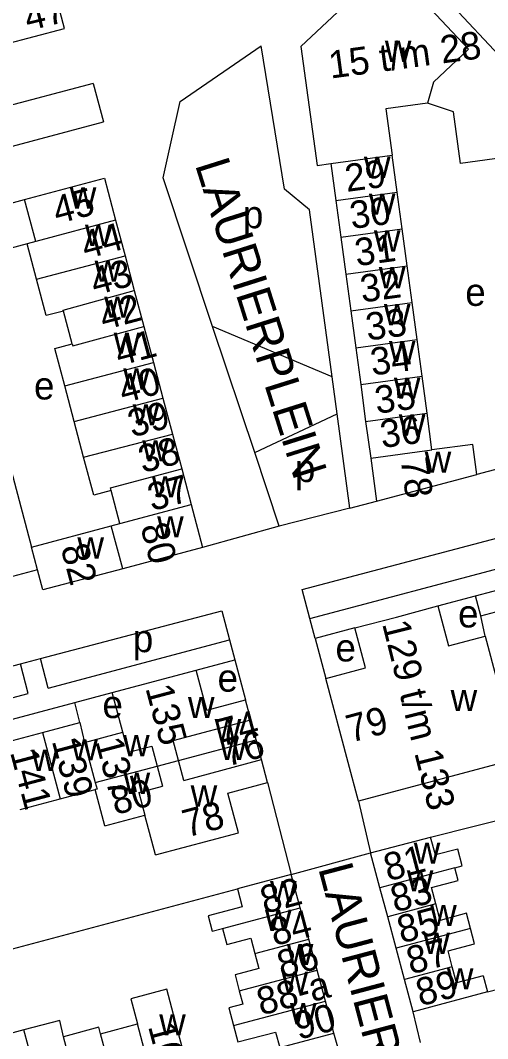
# Model space of a CAD drawing. Extents: x 161258 to 163262, y 380749 to 382054.
# Drawn here: x 162752.5 to 162820.5, y 381069.9 to 381217.9 of the extents above; entities that cross this region are included whole.
import ezdxf

# ---------------------------------------------------------------- set-up
doc = ezdxf.new("R2010")
doc.units = 0
for name, color, linetype in [('BLT_Basislijn', 7, 'Continuous'), ('BLT_Bebouwing', 7, 'Continuous'), ('BLT_Centroide', 7, 'Continuous'), ('BLT_Huisnummer', 7, 'Continuous'), ('BLT_Huisnummer_ tussenligend', 7, 'Continuous'), ('BLT_Huisnummer_reeks', 7, 'Continuous'), ('BLT_Onderverdeling_panden', 7, 'Continuous'), ('BLT_Straatnaam', 7, 'Continuous'), ('BLT_Vlakafsluiter', 7, 'Continuous')]:
    doc.layers.add(name, color=color, linetype=linetype)

msp = doc.modelspace()

# ---------------------------------------------------------------- linework, layer by layer
at = {"layer": 'BLT_Basislijn'}
for p, q in [((162763.14, 381208.7), (162672.67, 381184.71)), ((162763.14, 381208.7), (162764.62, 381203.12)), ((162674.17, 381179.07), (162764.62, 381203.12)), ((162745.76, 381172.96), (162754.17, 381141.34)), ((162797.86, 381166.06), (162780.49, 381173.36)), ((162786.62, 381155.07), (162798.59, 381160.71)), ((162818.69, 381134.23), (162887.61, 381152.55)), ((162825.35, 381153.59), (162818.92, 381151.88)), ((162800.45, 381146.98), (162804.31, 381148)), ((162794.64, 381130.94), (162853.86, 381146.68)), ((162790.16, 381144.37), (162779.03, 381141.27)), ((162755.06, 381138.01), (162749.07, 381136.42)), ((162813.25, 381132.78), (162818.69, 381134.23)), ((162819.46, 381131.33), (162818.69, 381134.23)), ((162752.56, 381124.37), (162755.46, 381125.13)), ((162778.09, 381123.43), (162783.74, 381124.93)), ((162783.74, 381124.93), (162785.29, 381119.14)), ((162760.46, 381118.75), (162765.9, 381120.19)), ((162670.31, 381094.8), (162760.46, 381118.75)), ((162761.17, 381115.84), (162760.46, 381118.75)), ((162788.49, 381107.12), (162791.93, 381093.76)), ((162801.69, 381104.4), (162803.45, 381096.88)), ((162627.77, 381049.89), (162784.1, 381091.68)), ((162820.44, 381076.68), (162824.54, 381077.77)), ((162810.73, 381069.35), (162809.64, 381073.81))]:
    msp.add_line(p, q, dxfattribs=at)
for points in [[(162815.49, 381219.83), (162822.13, 381212.78), (162826.4, 381216.79), (162832.28, 381210.09)], [(162774.46, 381200.22), (162775.78, 381206.1), (162787.56, 381214.15)], [(162797.86, 381166.06), (162794.57, 381190.32), (162790.92, 381193.35), (162787.56, 381214.15)], [(162825.35, 381198.27), (162816.52, 381197.08), (162815.51, 381204.56), (162811.72, 381205.82)], [(162780.49, 381173.36), (162773.29, 381195.01), (162774.46, 381200.22)], [(162786.62, 381155.07), (162780.49, 381173.36)], [(162798.59, 381160.71), (162797.86, 381166.06)], [(162800.45, 381146.98), (162798.59, 381160.71)], [(162790.16, 381144.37), (162786.62, 381155.07)], [(162794.64, 381130.94), (162793.51, 381135.17), (162852.78, 381150.8)], [(162800.45, 381146.98), (162790.16, 381144.37)], [(162755.46, 381125.13), (162781.85, 381132.09), (162782.97, 381127.84)], [(162795.39, 381128.03), (162794.64, 381130.94)], [(162801.19, 381129.58), (162795.39, 381128.03)], [(162756.6, 381120.83), (162782.97, 381127.84)], [(162782.97, 381127.84), (162783.74, 381124.93)], [(162795.39, 381128.03), (162796.94, 381122.24)], [(162694.76, 381109.12), (162752.56, 381124.37)], [(162753.7, 381120.06), (162752.56, 381124.37)], [(162756.6, 381120.83), (162755.46, 381125.13)], [(162695.92, 381104.71), (162753.7, 381120.06)], [(162812.17, 381099.19), (162862.58, 381111.89), (162865.08, 381112.54)], [(162606.78, 381015.11), (162799.33, 381066.42), (162798.13, 381070.7)]]:
    msp.add_lwpolyline(points, dxfattribs=at)
at = {"layer": 'BLT_Bebouwing'}
for p, q in [((162793.34, 381214.09), (162806.05, 381226.05)), ((162807.42, 381224.6), (162817.71, 381213.68)), ((162793.34, 381214.09), (162795.69, 381196.78)), ((162817.71, 381213.68), (162812.61, 381208.88)), ((162812.61, 381208.88), (162811.72, 381205.82)), ((162811.72, 381205.82), (162805.68, 381205)), ((162805.68, 381205), (162806.59, 381198.26)), ((162807.31, 381192.91), (162806.59, 381198.26)), ((162795.69, 381196.78), (162797.67, 381197.05)), ((162797.67, 381197.05), (162798.39, 381191.7)), ((162753.16, 381191.85), (162764.77, 381194.93)), ((162764.77, 381194.93), (162766.39, 381188.83)), ((162808.04, 381187.56), (162807.31, 381192.91)), ((162741.56, 381188.76), (162753.16, 381191.85)), ((162798.39, 381191.7), (162799.12, 381186.35)), ((162766.39, 381188.83), (162767.76, 381183.66)), ((162799.12, 381186.35), (162799.84, 381181)), ((162808.76, 381182.21), (162808.04, 381187.56)), ((162753.52, 381185.41), (162743.19, 381182.65)), ((162754.91, 381180.25), (162753.52, 381185.41)), ((162767.76, 381183.66), (162769.1, 381178.61)), ((162809.49, 381176.86), (162808.76, 381182.21)), ((162799.84, 381181), (162800.57, 381175.65)), ((162769.1, 381178.61), (162770.49, 381173.39)), ((162810.21, 381171.5), (162809.49, 381176.86)), ((162760.09, 381170.86), (162758.82, 381175.63)), ((162800.57, 381175.65), (162801.29, 381170.3)), ((162770.49, 381173.39), (162771.88, 381168.17)), ((162810.94, 381166.15), (162810.21, 381171.5)), ((162801.29, 381170.3), (162802.02, 381164.95)), ((162771.88, 381168.17), (162773.27, 381162.95)), ((162811.66, 381160.8), (162810.94, 381166.15)), ((162760.38, 381159.58), (162759.01, 381164.75)), ((162802.02, 381164.95), (162802.74, 381159.59)), ((162773.27, 381162.95), (162774.65, 381157.73)), ((162812.38, 381155.45), (162811.66, 381160.8)), ((162761.74, 381154.42), (162760.38, 381159.58)), ((162802.74, 381159.59), (162803.47, 381154.24)), ((162774.65, 381157.73), (162776, 381152.68)), ((162818.33, 381156.26), (162812.38, 381155.45)), ((162818.92, 381151.88), (162818.33, 381156.26)), ((162803.47, 381154.24), (162804.31, 381148)), ((162776, 381152.68), (162777.37, 381147.51)), ((162804.31, 381148), (162818.92, 381151.88)), ((162767.02, 381144.76), (162765.75, 381149.54)), ((162777.37, 381147.51), (162779.03, 381141.27)), ((162754.17, 381141.34), (162765.77, 381144.43)), ((162765.77, 381144.43), (162767.02, 381144.76)), ((162755.06, 381138.01), (162754.17, 381141.34)), ((162779.03, 381141.27), (162767.43, 381138.19)), ((162755.83, 381135.11), (162755.06, 381138.01)), ((162767.43, 381138.19), (162755.83, 381135.11)), ((162807.21, 381131.17), (162813.25, 381132.78)), ((162813.25, 381132.78), (162814.79, 381126.99)), ((162819.46, 381131.33), (162825.12, 381132.83)), ((162801.19, 381129.58), (162807.21, 381131.17)), ((162820.13, 381128.4), (162819.46, 381131.33)), ((162802.73, 381123.78), (162801.19, 381129.58)), ((162814.79, 381126.99), (162820.13, 381128.4)), ((162796.94, 381122.24), (162802.73, 381123.78)), ((162800.19, 381110.03), (162796.94, 381122.24)), ((162755.76, 381114.39), (162761.17, 381115.84)), ((162761.17, 381115.84), (162761.88, 381112.94)), ((162749.96, 381112.85), (162755.76, 381114.39)), ((162801.69, 381104.4), (162800.19, 381110.03)), ((162758.33, 381104.73), (162763.44, 381106.09)), ((162764.84, 381100.83), (162763.44, 381106.09)), ((162752.53, 381103.19), (162758.33, 381104.73)), ((162772.21, 381096.59), (162784.24, 381099.79)), ((162791.93, 381093.76), (162784.1, 381091.68)), ((162793.23, 381088.92), (162791.93, 381093.76)), ((162805.98, 381087.62), (162804.81, 381091.83)), ((162794.5, 381084.37), (162793.23, 381088.92)), ((162807.19, 381083.04), (162805.98, 381087.62)), ((162795.7, 381079.85), (162794.5, 381084.37)), ((162808.4, 381078.5), (162807.19, 381083.04)), ((162796.9, 381075.36), (162795.7, 381079.85)), ((162809.64, 381073.81), (162808.4, 381078.5)), ((162819.81, 381079.05), (162820.44, 381076.68)), ((162798.13, 381070.7), (162796.9, 381075.36)), ((162820.44, 381076.68), (162809.64, 381073.81)), ((162764.22, 381070.59), (162769.57, 381072.06)), ((162790.25, 381068.61), (162798.13, 381070.7))]:
    msp.add_line(p, q, dxfattribs=at)
for points in [[(162745.67, 381213.18), (162758.98, 381216.7), (162757.52, 381222.2)], [(162758.82, 381175.63), (162756.32, 381174.97), (162754.91, 381180.25)], [(162759.01, 381164.75), (162757.58, 381170.18), (162760.09, 381170.86)], [(162765.75, 381149.54), (162763.21, 381148.87), (162761.74, 381154.42)], [(162765.9, 381120.19), (162778.09, 381123.43)], [(162779.63, 381117.63), (162778.09, 381123.43)], [(162822.38, 381121.75), (162825.31, 381110.69), (162801.69, 381104.4)], [(162767.44, 381114.42), (162765.9, 381120.19)], [(162779.63, 381117.63), (162785.29, 381119.14)], [(162786.06, 381116.24), (162785.29, 381119.14)], [(162786.83, 381113.34), (162786.06, 381116.24)], [(162761.88, 381112.94), (162767.44, 381114.42)], [(162787.6, 381110.44), (162786.83, 381113.34)], [(162788.49, 381107.12), (162787.6, 381110.44)], [(162782.71, 381105.58), (162788.49, 381107.12)], [(162784.24, 381099.79), (162782.71, 381105.58)], [(162764.84, 381100.83), (162770.63, 381102.37)], [(162772.21, 381096.59), (162770.63, 381102.37)], [(162803.45, 381096.88), (162812.17, 381099.19)], [(162815.69, 381094.74), (162816.77, 381095.02), (162816.12, 381097.45), (162812.87, 381096.59), (162812.17, 381099.19)], [(162804.81, 381091.83), (162803.45, 381096.88)], [(162812.93, 381089.47), (162812.3, 381091.84), (162816.18, 381092.87), (162815.69, 381094.74)], [(162784.1, 381091.68), (162784.8, 381089.04), (162779.86, 381087.73), (162780.45, 381085.53), (162781.94, 381085.93)], [(162818, 381085.9), (162817.41, 381088.11), (162813.56, 381087.09), (162812.93, 381089.47)], [(162781.94, 381085.93), (162782.57, 381083.56), (162786.03, 381084.48), (162786.61, 381082.28)], [(162815.32, 381080.34), (162814.71, 381082.67), (162818.58, 381083.7), (162818, 381085.9)], [(162786.61, 381082.28), (162787.2, 381080.07), (162783.75, 381079.15), (162784.37, 381076.84)], [(162819.81, 381079.05), (162815.94, 381078.02), (162815.32, 381080.34)], [(162773.82, 381077.07), (162768.61, 381075.68), (162769.57, 381072.06)], [(162776.87, 381065.64), (162775.58, 381070.47), (162773.82, 381077.07)], [(162784.37, 381076.84), (162784.88, 381074.9), (162782.85, 381074.36), (162783.53, 381071.82)], [(162758.83, 381070.18), (162758.29, 381072.56), (162753.07, 381071.17)], [(162753.07, 381071.17), (162747.88, 381069.78)], [(162764.22, 381070.59), (162763.96, 381071.55), (162758.83, 381070.18)], [(162783.53, 381071.82), (162784.15, 381069.45), (162789.65, 381070.86), (162790.25, 381068.61)]]:
    msp.add_lwpolyline(points, dxfattribs=at)
at = {"layer": 'BLT_Onderverdeling_panden'}
for p, q in [((162797.67, 381197.05), (162806.59, 381198.26)), ((162798.39, 381191.7), (162807.31, 381192.91)), ((162754.79, 381185.74), (162753.16, 381191.85)), ((162766.39, 381188.83), (162754.79, 381185.74)), ((162799.12, 381186.35), (162808.04, 381187.56)), ((162754.79, 381185.74), (162753.52, 381185.41)), ((162754.91, 381180.25), (162767.76, 381183.66)), ((162799.84, 381181), (162808.76, 381182.21)), ((162800.57, 381175.65), (162809.49, 381176.86)), ((162801.29, 381170.3), (162810.21, 381171.5)), ((162759.01, 381164.75), (162771.88, 381168.17)), ((162802.02, 381164.95), (162810.94, 381166.15)), ((162760.38, 381159.58), (162773.27, 381162.95)), ((162802.74, 381159.59), (162811.66, 381160.8)), ((162761.74, 381154.42), (162774.65, 381157.73)), ((162803.47, 381154.24), (162812.38, 381155.45)), ((162767.02, 381144.76), (162777.37, 381147.51)), ((162767.43, 381138.19), (162765.77, 381144.43)), ((162768.21, 381111.52), (162767.44, 381114.42)), ((162771.66, 381112.41), (162772.43, 381109.51)), ((162772.43, 381109.51), (162773.2, 381106.61)), ((162769.75, 381105.69), (162770.63, 381102.37)), ((162815.69, 381094.74), (162804.81, 381091.83)), ((162781.94, 381085.93), (162793.23, 381088.92)), ((162812.93, 381089.47), (162805.98, 381087.62)), ((162818, 381085.9), (162807.19, 381083.04)), ((162786.61, 381082.28), (162794.5, 381084.37)), ((162784.37, 381076.84), (162795.7, 381079.85)), ((162815.32, 381080.34), (162808.4, 381078.5)), ((162783.53, 381071.82), (162796.9, 381075.36)), ((162755.76, 381061.09), (162753.07, 381071.17)), ((162771.81, 381063.72), (162769.57, 381072.06)), ((162761.03, 381061.9), (162758.83, 381070.18))]:
    msp.add_line(p, q, dxfattribs=at)
for points in [[(162758.82, 381175.63), (162758.79, 381175.75), (162769.1, 381178.61)], [(162760.09, 381170.86), (162760.17, 381170.59), (162770.49, 381173.39)], [(162765.75, 381149.54), (162765.65, 381149.93), (162776, 381152.68)], [(162820.13, 381128.4), (162821.92, 381121.63), (162822.38, 381121.75)], [(162774.75, 381113.23), (162786.06, 381116.24)], [(162755.76, 381114.39), (162758.33, 381104.73)], [(162761.88, 381112.94), (162763.43, 381107.14)], [(162768.21, 381111.52), (162771.66, 381112.41)], [(162775.52, 381110.33), (162774.75, 381113.23)], [(162775.52, 381110.33), (162786.83, 381113.34)], [(162763.43, 381107.14), (162772.43, 381109.51)], [(162772.43, 381109.51), (162775.52, 381110.33)], [(162776.29, 381107.43), (162775.52, 381110.33)], [(162776.29, 381107.43), (162787.6, 381110.44)], [(162763.43, 381107.14), (162763.69, 381106.15), (162763.44, 381106.09)], [(162769.75, 381105.69), (162773.2, 381106.61)], [(162765.88, 381063.8), (162766.02, 381063.84), (162764.22, 381070.59)]]:
    msp.add_lwpolyline(points, dxfattribs=at)
at = {"layer": 'BLT_Vlakafsluiter'}
msp.add_line((162791.93, 381093.76), (162803.45, 381096.88), dxfattribs=at)

# ---------------------------------------------------------------- texts
at = {"layer": 'BLT_Centroide'}
for s, p in [('w', (162805.53, 381211.84)), ('w', (162802.49, 381194.97)), ('w', (162759.73, 381190.53)), ('w', (162803.21, 381189.62)), ('p', (162784.9, 381187.66)), ('w', (162761.95, 381185.09)), ('w', (162803.94, 381184.28)), ('w', (162763.34, 381179.88)), ('w', (162804.66, 381178.94)), ('e', (162817.22, 381176.38)), ('w', (162764.73, 381174.66)), ('w', (162805.39, 381173.56)), ('w', (162766.11, 381169.44)), ('w', (162806.12, 381168.22)), ('w', (162767.5, 381164.22)), ('e', (162754.53, 381162.78)), ('w', (162806.84, 381162.88)), ('w', (162768.88, 381159)), ('w', (162807.56, 381157.53)), ('w', (162770.27, 381153.78)), ('w', (162811.32, 381152.12)), ('p', (162792.46, 381150.78)), ('w', (162771.66, 381148.56)), ('w', (162772.43, 381142.75)), ('w', (162760.84, 381139.66)), ('e', (162816.17, 381129.65)), ('p', (162768.89, 381126.06)), ('e', (162798.35, 381124.71)), ('e', (162781.21, 381120.32)), ('w', (162815.09, 381117.49)), ('e', (162764.48, 381116.48)), ('w', (162776.91, 381116.47)), ('w', (162780.79, 381113.28)), ('w', (162767.47, 381110.94)), ('w', (162759.95, 381110.33)), ('w', (162781.55, 381110.38)), ('w', (162754.16, 381108.8)), ('w', (162767.55, 381105.47)), ('w', (162777.3, 381103.62)), ('w', (162809.73, 381095.31)), ('w', (162808.72, 381091.31)), ('w', (162788.84, 381089.75)), ('w', (162788.11, 381085.56)), ('w', (162812.12, 381086.25)), ('w', (162811.12, 381082.22)), ('w', (162791.28, 381080.59)), ('w', (162814.55, 381077.06)), ('w', (162790.51, 381076.56)), ('w', (162791.74, 381072)), ('w', (162772.73, 381070.38))]:
    msp.add_text(s, height=4, dxfattribs=at).set_placement(p)
at = {"layer": 'BLT_Huisnummer'}
for s, rotation, p in [('47', 13.6052, (162753.66, 381216.32)), ('29', 7.712, (162799.99, 381192.93)), ('45', 14.889, (162757.89, 381188.24)), ('44', 14.889, (162762.03, 381183.16)), ('31', 7.712, (162801.43, 381182.14)), ('33', 7.712, (162803.02, 381171.32)), ('41', 14.889, (162766.9, 381167.62)), ('39', 14.889, (162768.79, 381157.24)), ('36', 7.712, (162805.12, 381155.71)), ('78', 277.7086, (162807.81, 381154.13)), ('37', 14.889, (162771.66, 381146.54)), ('80', 284.889, (162769.98, 381144.3)), ('82', 284.889, (162758.39, 381141.26)), ('135', 284.889, (162770.71, 381120.84)), ('74', 14.889, (162781.76, 381112.32)), ('76', 14.889, (162782.6, 381109.42)), ('139', 284.889, (162757.1, 381113.17)), ('137', 284.889, (162763.42, 381113.13)), ('80', 14.889, (162766.33, 381102.38)), ('78', 14.8892, (162776.74, 381099.12)), ('83', 14.8607, (162806.99, 381088.21)), ('84', 14.8761, (162789.47, 381083.33)), ('89', 14.8724, (162810.68, 381074.58)), ('90', 14.8694, (162792.97, 381069.71)), ('102', 284.9176, (162771.09, 381071.69))]:
    msp.add_text(s, height=4, rotation=rotation, dxfattribs=at).set_placement(p)
at = {"layer": 'BLT_Huisnummer_ tussenligend'}
for s, rotation, p in [('30', 7.712, (162800.71, 381187.54)), ('43', 14.889, (162763.37, 381177.88)), ('32', 7.712, (162802.22, 381176.86)), ('42', 14.889, (162764.67, 381172.83)), ('34', 7.712, (162803.7, 381166.24)), ('40', 14.889, (162767.49, 381162.2)), ('35', 7.712, (162804.34, 381160.69)), ('38', 14.889, (162770.32, 381152.06)), ('141', 284.889, (162751.03, 381111.53)), ('81', 14.8765, (162805.99, 381092.75)), ('82', 14.8752, (162788.05, 381088.02)), ('85', 14.8607, (162807.95, 381083.71)), ('87', 14.8607, (162809.3, 381079.2)), ('86', 14.8761, (162790.51, 381078.64))]:
    msp.add_text(s, height=4, rotation=rotation, dxfattribs=at).set_placement(p)
at = {"layer": 'BLT_Huisnummer_reeks'}
for s, rotation, p in [('15 t/m 28', 7.712, (162797.64, 381209.4)), ('129 t/m 133', 284, (162805.12, 381130.2)), ('79', 15, (162800.55, 381112.89)), ('88-a', 14.8761, (162787.53, 381073.24))]:
    msp.add_text(s, height=4, rotation=rotation, dxfattribs=at).set_placement(p)
at = {"layer": 'BLT_Straatnaam'}
for s, rotation, p in [('LAURIERPLEIN', 287.5223, (162777.9, 381196.91)), ('LAURIERSTRAAT', 284.8308, (162795.82, 381094.67))]:
    msp.add_text(s, height=5, rotation=rotation, dxfattribs=at).set_placement(p)

doc.saveas('drawing.dxf')
